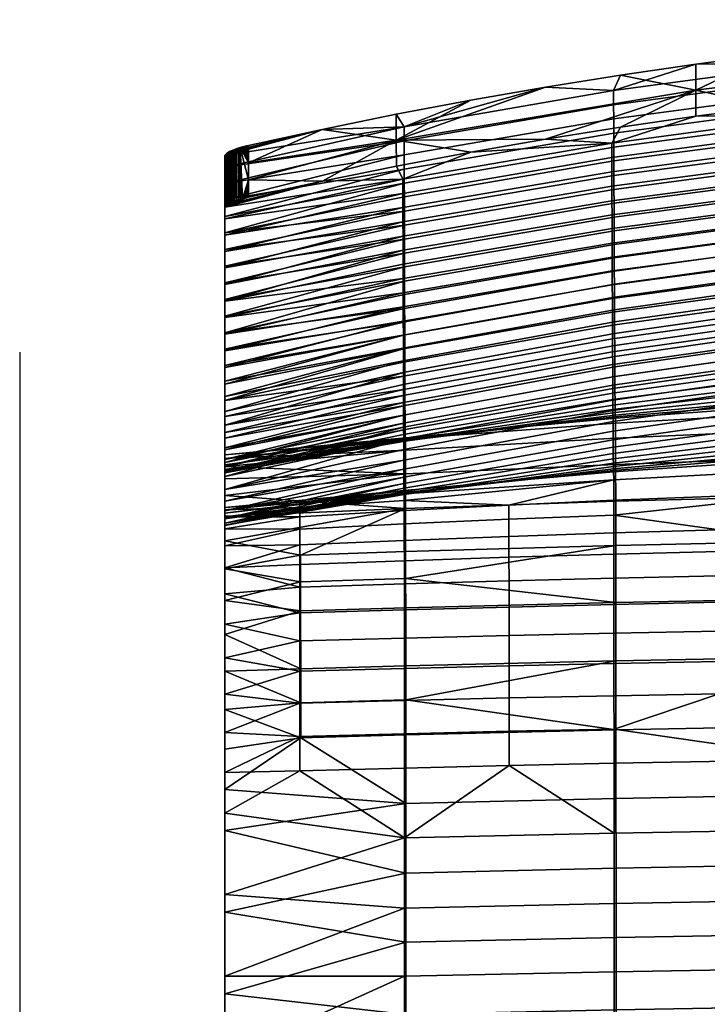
# Model space of a CAD drawing. Header units: millimetres. Extents: x -983 to 983, y -260 to 258.
# Tile 332 of 656: x 0 to 117, y 89 to 257. Entities that reach past the tile are written whole.
import ezdxf

# ---------------------------------------------------------------- set-up
doc = ezdxf.new("R2010")
doc.units = ezdxf.units.MM
doc.header["$MEASUREMENT"] = 0
doc.layers.add('osy', color=6, linetype='Continuous')
doc.layers.add('ram', color=31, linetype='Continuous')

msp = doc.modelspace()

# ---------------------------------------------------------------- linework, layer by layer
at = {"layer": 'osy'}
msp.add_lwpolyline([(0, 200), (0, -200)], dxfattribs=at)

# ---------------------------------------------------------------- meshes
at = {"layer": 'ram'}
mesh = msp.add_polyface(dxfattribs=at)
corners = [(141.01, 247.89, 874.53), (128.13, 241.9, 875.51), (141.02, 243.42, 875.18), (153.95, 244.77, 874.89), (115.25, 244.66, 875.18), (141.01, 252.35, 873.87), (128.11, 250.82, 874.16), (166.9, 250.4, 874.01), (166.9, 254.87, 873.39), (153.94, 253.7, 873.61), (166.91, 245.93, 874.64), (179.89, 246.92, 874.43), (192.88, 252.2, 873.65), (192.89, 247.73, 874.25), (192.88, 256.68, 873.04), (179.88, 255.86, 873.2), (172.76, 241.37, 851.03), (208.85, 243.43, 850.57), (208.85, 245.94, 862.33), (172.75, 243.88, 862.79), (172.77, 238.88, 839.27), (208.86, 240.93, 838.81), (136.77, 237.96, 851.79), (136.76, 240.44, 863.54), (136.78, 235.48, 840.04), (136.79, 233.02, 828.28), (172.78, 236.41, 827.51), (136.81, 230.53, 816.33), (172.78, 233.92, 815.54), (136.82, 228.14, 804.77), (172.79, 231.52, 803.97), (136.83, 225.77, 793.19), (172.8, 229.15, 792.38), (136.84, 223.33, 781.23), (172.81, 226.72, 780.41), (136.85, 220.95, 769.46), (172.82, 224.35, 768.63), (136.86, 218.59, 757.68), (172.83, 222.01, 756.83), (136.87, 216.26, 745.9), (172.83, 219.7, 745.04), (136.88, 213.95, 734.11), (172.84, 217.42, 733.23), (136.89, 211.68, 722.31), (172.85, 215.17, 721.42), (136.9, 209.51, 710.91), (172.86, 213.03, 710), (136.91, 207.23, 698.72), (172.87, 210.78, 697.79), (192.89, 247.73, 874.25), (179.89, 246.92, 874.43), (166.91, 245.93, 874.64), (153.95, 244.77, 874.89), (141.02, 243.42, 875.18), (128.13, 241.9, 875.51), (115.26, 240.21, 875.88), (173.01, 250.38, 850.03), (137.09, 246.97, 850.7), (137.08, 249.43, 862.33), (173, 252.86, 861.66), (173.01, 247.92, 838.39), (137.1, 244.52, 839.08), (173.02, 245.47, 826.75), (137.11, 242.08, 827.44), (173.03, 243.04, 815.11), (137.12, 239.66, 815.81), (173.04, 240.69, 803.78), (137.13, 237.31, 804.49), (173.05, 238.23, 791.8), (137.14, 234.85, 792.53), (173.06, 235.86, 780.15), (137.15, 232.48, 780.89), (173.06, 233.52, 768.48), (137.16, 230.12, 769.24), (173.07, 231.2, 756.82), (137.17, 227.79, 757.59), (173.08, 228.93, 745.28), (137.18, 225.5, 746.06), (173.09, 226.65, 733.47), (137.19, 223.19, 734.27), (173.1, 224.45, 721.97), (137.2, 220.97, 722.79), (173.11, 222.22, 710.09), (137.21, 218.71, 710.93), (173.11, 220.06, 698.39), (137.22, 216.52, 699.25), (173.12, 217.94, 686.69), (137.23, 214.37, 687.56), (173.13, 215.87, 674.98), (137.24, 212.27, 675.87), (173.14, 213.84, 663.25), (137.25, 210.21, 664.16), (173.15, 211.95, 652.04), (137.26, 208.3, 652.96), (115.25, 249.11, 874.49), (128.11, 250.82, 874.16), (141.01, 252.35, 873.87), (153.94, 253.7, 873.61), (166.9, 254.87, 873.39), (179.88, 255.86, 873.2), (192.88, 256.68, 873.04)]
mesh.append_faces([[corners[k] for k in face] for face in [(0, 1, 2, 2), (0, 2, 3, 3), (1, 0, 4, 4), (0, 5, 6, 4), (7, 8, 9, 0), (3, 7, 0, 0), (10, 7, 3, 3), (11, 7, 10, 10), (12, 11, 13, 13), (11, 12, 7, 7), (12, 14, 15, 7), (5, 0, 9, 9), (8, 7, 15, 15), (16, 17, 18, 19), (20, 21, 17, 16), (22, 16, 19, 23), (24, 20, 16, 22), (25, 26, 20, 24), (27, 28, 26, 25), (29, 30, 28, 27), (31, 32, 30, 29), (33, 34, 32, 31), (35, 36, 34, 33), (37, 38, 36, 35), (39, 40, 38, 37), (41, 42, 40, 39), (43, 44, 42, 41), (45, 46, 44, 43), (47, 48, 46, 45), (19, 49, 50, 50), (19, 51, 52, 52), (23, 53, 54, 54), (23, 54, 55, 55), (23, 52, 53, 53), (19, 50, 51, 51), (19, 52, 23, 23), (56, 57, 58, 59), (60, 61, 57, 56), (62, 63, 61, 60), (64, 65, 63, 62), (66, 67, 65, 64), (68, 69, 67, 66), (70, 71, 69, 68), (72, 73, 71, 70), (74, 75, 73, 72), (76, 77, 75, 74), (78, 79, 77, 76), (80, 81, 79, 78), (82, 83, 81, 80), (84, 85, 83, 82), (86, 87, 85, 84), (88, 89, 87, 86), (90, 91, 89, 88), (92, 93, 91, 90), (58, 94, 95, 95), (58, 96, 97, 97), (59, 97, 98, 98), (58, 95, 96, 96), (59, 99, 100, 100), (59, 98, 99, 99), (97, 59, 58, 58)]])
mesh = msp.add_polyface(dxfattribs=at)
corners = [(115.25, 244.66, 875.18), (102.44, 238.34, 876.29), (115.26, 240.21, 875.88), (128.13, 241.9, 875.51), (89.66, 236.29, 876.73), (102.42, 247.23, 874.85), (89.64, 245.18, 875.24), (64.21, 236.12, 876.93), (115.25, 249.11, 874.49), (128.11, 250.82, 874.16), (100.95, 233.18, 852.86), (136.77, 237.96, 851.79), (136.76, 240.44, 863.54), (100.94, 235.64, 864.6), (100.96, 230.73, 841.12), (136.78, 235.48, 840.04), (100.97, 228.29, 829.37), (136.79, 233.02, 828.28), (100.98, 225.81, 817.43), (136.81, 230.53, 816.33), (100.99, 223.42, 805.88), (136.82, 228.14, 804.77), (101, 221.04, 794.32), (136.83, 225.77, 793.19), (101.01, 218.59, 782.38), (136.84, 223.33, 781.23), (101.02, 216.19, 770.63), (136.85, 220.95, 769.46), (101.03, 213.82, 758.87), (136.86, 218.59, 757.68), (101.04, 211.46, 747.11), (136.87, 216.26, 745.9), (101.05, 209.11, 735.34), (136.88, 213.95, 734.11), (101.06, 206.8, 723.56), (136.89, 211.68, 722.31), (101.07, 204.59, 712.19), (136.9, 209.51, 710.91), (101.08, 202.26, 700.02), (136.91, 207.23, 698.72), (101.09, 200.05, 688.23), (136.92, 205.07, 686.91), (101.1, 197.89, 676.43), (136.93, 202.95, 675.09), (115.26, 240.21, 875.88), (102.44, 238.34, 876.29), (76.92, 234.08, 877.21), (89.66, 236.29, 876.73), (65.33, 229.48, 865.95), (101.35, 220.69, 747.16), (65.61, 214.5, 748.58), (65.61, 216.84, 760.06), (101.34, 223, 758.67), (101.36, 218.35, 735.4), (65.62, 212.11, 736.85), (101.37, 216.09, 723.94), (65.63, 209.81, 725.42), (101.38, 213.79, 712.1), (65.63, 207.45, 713.62), (101.39, 211.55, 700.45), (65.64, 205.16, 702), (101.4, 209.36, 688.79), (65.65, 202.91, 690.37), (101.41, 207.21, 677.12), (65.66, 200.71, 678.73), (101.42, 205.12, 665.43), (65.66, 198.56, 667.07), (101.43, 203.18, 654.26), (65.67, 196.58, 655.92), (137.09, 246.97, 850.7), (101.26, 242.18, 851.65), (101.25, 244.61, 863.27), (137.08, 249.43, 862.33), (137.1, 244.52, 839.08), (101.27, 239.75, 840.04), (137.11, 242.08, 827.44), (101.28, 237.33, 828.42), (137.12, 239.66, 815.81), (101.29, 234.92, 816.8), (137.13, 237.31, 804.49), (101.3, 232.58, 805.5), (137.14, 234.85, 792.53), (101.31, 230.12, 793.55), (137.15, 232.48, 780.89), (101.32, 227.73, 781.93), (137.16, 230.12, 769.24), (101.33, 225.36, 770.3), (137.17, 227.79, 757.59), (137.18, 225.5, 746.06), (137.19, 223.19, 734.27), (137.2, 220.97, 722.79), (137.21, 218.71, 710.93), (137.22, 216.52, 699.25), (137.23, 214.37, 687.56), (137.24, 212.27, 675.87), (137.25, 210.21, 664.16), (137.26, 208.3, 652.96), (137.27, 206.28, 640.72), (101.44, 201.14, 642.04), (137.28, 204.41, 628.99), (101.45, 199.26, 630.32), (137.29, 202.62, 617.24), (101.46, 197.48, 618.59), (102.42, 247.23, 874.85), (89.64, 245.18, 875.24), (65.54, 238.41, 864.48), (115.25, 249.11, 874.49)]
mesh.append_faces([[corners[k] for k in face] for face in [(0, 1, 2, 2), (3, 0, 2, 2), (1, 0, 4, 4), (0, 5, 6, 7), (5, 0, 8, 8), (9, 8, 0, 0), (10, 11, 12, 13), (14, 15, 11, 10), (16, 17, 15, 14), (18, 19, 17, 16), (20, 21, 19, 18), (22, 23, 21, 20), (24, 25, 23, 22), (26, 27, 25, 24), (28, 29, 27, 26), (30, 31, 29, 28), (32, 33, 31, 30), (34, 35, 33, 32), (36, 37, 35, 34), (38, 39, 37, 36), (40, 41, 39, 38), (42, 43, 41, 40), (12, 44, 13, 13), (45, 13, 44, 44), (46, 13, 47, 47), (46, 48, 13, 13), (45, 47, 13, 13), (49, 50, 51, 52), (53, 54, 50, 49), (55, 56, 54, 53), (57, 58, 56, 55), (59, 60, 58, 57), (61, 62, 60, 59), (63, 64, 62, 61), (65, 66, 64, 63), (67, 68, 66, 65), (69, 70, 71, 72), (73, 74, 70, 69), (75, 76, 74, 73), (77, 78, 76, 75), (79, 80, 78, 77), (81, 82, 80, 79), (83, 84, 82, 81), (85, 86, 84, 83), (87, 52, 86, 85), (88, 49, 52, 87), (89, 53, 49, 88), (90, 55, 53, 89), (91, 57, 55, 90), (92, 59, 57, 91), (93, 61, 59, 92), (94, 63, 61, 93), (95, 65, 63, 94), (96, 67, 65, 95), (97, 98, 67, 96), (99, 100, 98, 97), (101, 102, 100, 99), (103, 71, 104, 104), (71, 105, 104, 104), (71, 103, 106, 106), (72, 71, 106, 106)]])
mesh = msp.add_polyface(dxfattribs=at)
corners = [(64.21, 236.12, 876.93), (64.23, 231.69, 877.73), (76.92, 234.08, 877.21), (89.66, 236.29, 876.73), (51.6, 229.13, 878.28), (115.25, 244.66, 875.18), (39, 232.29, 877.72), (39.01, 229.35, 878.3), (51.58, 237.97, 876.62), (64.21, 240.55, 876.13), (76.9, 242.95, 875.67), (89.64, 245.18, 875.24), (65.34, 227.06, 854.22), (100.95, 233.18, 852.86), (100.94, 235.64, 864.6), (65.33, 229.48, 865.95), (65.34, 224.63, 842.5), (100.96, 230.73, 841.12), (65.35, 222.21, 830.77), (100.97, 228.29, 829.37), (65.36, 219.74, 818.85), (100.98, 225.81, 817.43), (65.37, 217.35, 807.31), (100.99, 223.42, 805.88), (65.37, 214.97, 795.78), (101, 221.04, 794.32), (65.38, 212.51, 783.86), (101.01, 218.59, 782.38), (65.39, 210.09, 772.13), (101.02, 216.19, 770.63), (65.39, 207.68, 760.39), (101.03, 213.82, 758.87), (65.4, 205.29, 748.67), (101.04, 211.46, 747.11), (65.41, 202.9, 736.91), (101.05, 209.11, 735.34), (65.42, 200.53, 725.16), (101.06, 206.8, 723.56), (65.42, 198.27, 713.83), (101.07, 204.59, 712.19), (65.43, 195.89, 701.69), (101.08, 202.26, 700.02), (51.6, 229.13, 878.28), (64.23, 231.69, 877.73), (76.92, 234.08, 877.21), (35, 224.7, 875.13), (35, 219.95, 851.79), (35, 217.15, 838.16), (35, 222.73, 865.43), (35, 211.53, 810.9), (35, 208.7, 797.28), (35, 205.87, 783.65), (35, 214.35, 824.53), (35, 200.19, 756.41), (35, 194.53, 729.11), (101.26, 242.18, 851.65), (65.55, 236.01, 852.87), (65.54, 238.41, 864.48), (101.25, 244.61, 863.27), (101.27, 239.75, 840.04), (65.56, 233.61, 841.27), (101.28, 237.33, 828.42), (65.56, 231.21, 829.67), (101.29, 234.92, 816.8), (65.57, 228.81, 818.07), (101.3, 232.58, 805.5), (65.58, 226.48, 806.79), (101.31, 230.12, 793.55), (65.59, 224.01, 794.87), (101.32, 227.73, 781.93), (65.59, 221.62, 783.27), (101.33, 225.36, 770.3), (65.6, 219.23, 771.67), (101.34, 223, 758.67), (65.61, 216.84, 760.06), (35, 233.53, 873.4), (51.58, 237.97, 876.62), (76.9, 242.95, 875.67), (64.21, 240.55, 876.13), (89.64, 245.18, 875.24), (35, 211.79, 767.96), (35, 214.64, 781.62), (35, 208.94, 754.3), (35, 200.47, 713.29), (35, 203.27, 726.96), (65.63, 207.45, 713.62), (65.61, 214.5, 748.58), (35, 206.1, 740.63), (65.62, 212.11, 736.85), (65.63, 209.81, 725.42), (65.64, 205.16, 702), (35, 195.01, 685.92), (65.65, 202.91, 690.37), (65.66, 200.71, 678.73), (35, 197.71, 699.61)]
mesh.append_faces([[corners[k] for k in face] for face in [(0, 1, 2, 2), (0, 2, 3, 3), (1, 0, 4, 4), (3, 5, 0, 0), (6, 7, 0, 0), (7, 4, 0, 0), (8, 0, 9, 9), (9, 0, 10, 10), (0, 11, 10, 10), (8, 6, 0, 0), (12, 13, 14, 15), (16, 17, 13, 12), (18, 19, 17, 16), (20, 21, 19, 18), (22, 23, 21, 20), (24, 25, 23, 22), (26, 27, 25, 24), (28, 29, 27, 26), (30, 31, 29, 28), (32, 33, 31, 30), (34, 35, 33, 32), (36, 37, 35, 34), (38, 39, 37, 36), (40, 41, 39, 38), (42, 15, 43, 43), (43, 15, 44, 44), (45, 15, 42, 42), (12, 46, 16, 16), (16, 47, 18, 18), (48, 12, 15, 15), (20, 49, 22, 22), (24, 50, 26, 26), (26, 51, 28, 28), (50, 24, 22, 22), (52, 20, 18, 18), (53, 32, 30, 30), (54, 36, 34, 34), (55, 56, 57, 58), (59, 60, 56, 55), (61, 62, 60, 59), (63, 64, 62, 61), (65, 66, 64, 63), (67, 68, 66, 65), (69, 70, 68, 67), (71, 72, 70, 69), (73, 74, 72, 71), (75, 76, 57, 57), (77, 57, 78, 78), (79, 57, 77, 77), (78, 57, 76, 76), (80, 81, 72, 72), (82, 80, 74, 74), (72, 74, 80, 80), (83, 84, 85, 85), (74, 86, 82, 82), (87, 86, 88, 88), (84, 89, 85, 85), (83, 85, 90, 90), (84, 88, 89, 89), (91, 92, 93, 93), (94, 90, 92, 92)]])
mesh = msp.add_polyface(dxfattribs=at)
corners = [(39.01, 229.35, 878.3), (39.02, 226.41, 878.87), (51.6, 229.13, 878.28), (51.58, 237.97, 876.62), (39, 235.23, 877.14), (39, 232.29, 877.72), (35, 222.73, 865.43), (35, 233.53, 873.4), (35, 231.55, 863.64), (39.02, 226.41, 878.87), (35.58, 225.24, 877.13), (51.6, 229.13, 878.28), (35.4, 225.13, 876.81), (35.25, 225.03, 876.48), (35.58, 234.07, 875.4), (51.58, 237.97, 876.62), (35.39, 233.97, 875.08), (35.25, 233.86, 874.75), (35.14, 233.77, 874.41), (39, 235.23, 877.14), (35.79, 234.19, 875.7), (36.61, 234.54, 876.47), (36.93, 234.65, 876.67), (36.31, 234.42, 876.24), (36.04, 234.3, 875.99), (35.06, 233.68, 874.07), (65.56, 233.61, 841.27), (35, 225.96, 836.29), (35, 228.76, 849.96), (35.01, 233.6, 873.73), (35, 233.53, 873.4), (35, 231.55, 863.64), (65.54, 238.41, 864.48), (65.55, 236.01, 852.87), (37.27, 234.76, 876.83), (38.31, 235.07, 877.11), (38.66, 235.15, 877.14), (37.96, 234.97, 877.05), (37.61, 234.87, 876.96), (65.56, 231.21, 829.67), (36.93, 234.65, 876.67), (36.95, 225.82, 878.41), (37.28, 225.94, 878.57), (37.27, 234.76, 876.83), (36.62, 225.71, 878.21), (36.61, 234.54, 876.47), (37.63, 226.04, 878.7), (38.68, 226.33, 878.87), (38.33, 226.24, 878.85), (37.98, 226.15, 878.79), (37.61, 234.87, 876.96), (36.31, 234.42, 876.24), (36.32, 225.59, 877.98), (35.14, 224.94, 876.14), (35.25, 225.03, 876.48), (35.14, 233.77, 874.41), (35.06, 224.85, 875.8), (35.06, 233.68, 874.07), (35.01, 224.77, 875.46), (35.4, 225.13, 876.81), (35.25, 233.86, 874.75), (36.04, 234.3, 875.99), (36.04, 225.47, 877.72), (35.58, 234.07, 875.4), (35.58, 225.24, 877.13), (35.79, 225.36, 877.44), (35.79, 234.19, 875.7), (35.39, 233.97, 875.08), (35.01, 233.6, 873.73), (35, 224.7, 875.13), (38.66, 235.15, 877.14), (38.31, 235.07, 877.11), (37.96, 234.97, 877.05)]
mesh.append_faces([[corners[k] for k in face] for face in [(0, 1, 2, 2), (3, 4, 5, 5), (6, 7, 8, 8), (9, 10, 11, 11), (12, 13, 11, 11), (10, 12, 11, 11), (14, 15, 16, 16), (17, 16, 15, 15), (17, 15, 18, 18), (19, 14, 20, 20), (19, 21, 22, 22), (21, 19, 23, 23), (19, 24, 23, 23), (20, 24, 19, 19), (15, 25, 18, 18), (26, 27, 28, 28), (15, 29, 25, 25), (15, 30, 29, 29), (31, 30, 32, 32), (31, 33, 28, 28), (22, 34, 19, 19), (35, 36, 19, 19), (19, 37, 35, 35), (38, 37, 19, 19), (19, 15, 14, 14), (32, 33, 31, 31), (26, 39, 27, 27), (33, 26, 28, 28), (38, 19, 34, 34), (40, 41, 42, 43), (44, 41, 45, 45), (46, 43, 42, 42), (47, 1, 0, 0), (0, 48, 47, 47), (0, 49, 48, 48), (46, 49, 50, 50), (51, 52, 44, 44), (53, 54, 55, 55), (56, 53, 57, 57), (58, 56, 57, 57), (59, 60, 54, 54), (61, 62, 52, 51), (63, 64, 65, 65), (66, 65, 62, 61), (59, 64, 67, 67), (58, 68, 7, 69), (0, 50, 49, 49), (43, 46, 50, 50), (40, 45, 41, 41), (44, 45, 51, 51), (5, 70, 71, 71), (5, 72, 50, 50), (71, 72, 5, 5), (70, 5, 4, 4), (60, 55, 54, 54), (57, 68, 58, 58), (55, 57, 53, 53), (63, 67, 64, 64), (66, 63, 65, 65), (60, 59, 67, 67), (5, 50, 0, 0)]])
mesh = msp.add_polyface(dxfattribs=at)
corners = [(35, 233.53, 873.4), (35, 222.73, 865.43), (35, 224.7, 875.13), (35, 231.55, 863.64), (35, 219.95, 851.79), (35, 225.96, 836.29), (35, 217.15, 838.16), (35, 228.76, 849.96), (35, 214.35, 824.53), (35, 194.53, 729.11), (35, 197.36, 742.78), (35, 206.1, 740.63), (35, 208.94, 754.3), (35, 200.19, 756.41), (35, 211.79, 767.96), (35, 203.03, 770.03), (35, 220.32, 808.95), (35, 211.53, 810.9), (35, 223.14, 822.62), (35, 208.7, 797.28), (35, 205.87, 783.65), (35, 214.64, 781.62), (35, 217.48, 795.29), (35, 200.47, 713.29), (35, 191.74, 715.52), (35, 203.27, 726.96), (39.02, 226.41, 878.87), (38.33, 226.24, 878.85), (37.98, 226.15, 878.79), (37.63, 226.04, 878.7), (37.28, 225.94, 878.57), (38.68, 226.33, 878.87), (36.95, 225.82, 878.41), (36.62, 225.71, 878.21), (36.32, 225.59, 877.98), (36.04, 225.47, 877.72), (35.79, 225.36, 877.44), (35.58, 225.24, 877.13), (35.06, 224.85, 875.8), (51.6, 229.13, 878.28), (35.14, 224.94, 876.14), (35.25, 225.03, 876.48), (35.01, 224.77, 875.46), (35, 224.7, 875.13), (35, 222.73, 865.43), (65.33, 229.48, 865.95), (35, 217.15, 838.16), (65.34, 224.63, 842.5), (35, 219.95, 851.79), (65.34, 227.06, 854.22), (35, 214.35, 824.53), (65.35, 222.21, 830.77), (35, 208.7, 797.28), (65.37, 217.35, 807.31), (35, 211.53, 810.9), (65.39, 210.09, 772.13), (35, 205.87, 783.65), (35, 203.03, 770.03), (65.38, 212.51, 783.86), (65.36, 219.74, 818.85), (65.39, 207.68, 760.39), (65.41, 202.9, 736.91), (65.4, 205.29, 748.67), (35, 197.36, 742.78), (35, 200.19, 756.41), (35, 225.96, 836.29), (65.56, 231.21, 829.67), (35, 223.14, 822.62), (35, 220.32, 808.95), (65.59, 224.01, 794.87), (35, 217.48, 795.29), (65.57, 228.81, 818.07), (65.59, 221.62, 783.27), (35, 214.64, 781.62), (65.6, 219.23, 771.67), (65.58, 226.48, 806.79), (65.64, 205.16, 702), (35, 197.71, 699.61), (35, 200.47, 713.29), (35, 208.94, 754.3), (65.61, 214.5, 748.58), (35, 206.1, 740.63), (65.62, 212.11, 736.85), (35, 203.27, 726.96)]
mesh.append_faces([[corners[k] for k in face] for face in [(0, 1, 2, 2), (1, 3, 4, 4), (5, 6, 7, 7), (3, 7, 4, 4), (7, 6, 4, 4), (5, 8, 6, 6), (9, 10, 11, 11), (12, 10, 13, 13), (10, 12, 11, 11), (14, 13, 15, 15), (12, 13, 14, 14), (16, 17, 18, 18), (18, 8, 5, 5), (16, 19, 17, 17), (17, 8, 18, 18), (20, 21, 15, 15), (14, 15, 21, 21), (19, 16, 22, 22), (21, 20, 22, 22), (20, 19, 22, 22), (23, 24, 25, 25), (25, 9, 11, 11), (26, 27, 28, 28), (29, 30, 26, 26), (29, 26, 28, 28), (26, 31, 27, 27), (32, 26, 30, 30), (26, 33, 34, 34), (35, 36, 26, 26), (35, 26, 34, 34), (26, 36, 37, 37), (38, 39, 40, 40), (39, 41, 40, 40), (39, 38, 42, 42), (43, 44, 45, 45), (46, 47, 48, 48), (49, 44, 48, 48), (46, 50, 51, 51), (52, 53, 54, 54), (55, 56, 57, 57), (52, 56, 58, 58), (54, 59, 50, 50), (39, 42, 43, 43), (26, 32, 33, 33), (60, 55, 57, 57), (61, 62, 63, 63), (64, 63, 62, 62), (64, 60, 57, 57), (65, 66, 67, 67), (68, 69, 70, 70), (68, 67, 71, 71), (72, 73, 70, 70), (66, 71, 67, 67), (69, 72, 70, 70), (72, 74, 73, 73), (75, 69, 68, 68), (71, 75, 68, 68), (76, 77, 78, 78), (79, 80, 81, 81), (82, 83, 81, 81)]])
mesh = msp.add_polyface(dxfattribs=at)
corners = [(136.92, 205.07, 686.91), (172.88, 208.65, 685.96), (172.87, 210.78, 697.79), (136.91, 207.23, 698.72), (136.93, 202.95, 675.09), (172.88, 206.56, 674.12), (136.94, 200.88, 663.26), (172.89, 204.52, 662.28), (136.95, 198.91, 651.61), (172.9, 202.57, 650.61), (136.96, 196.93, 639.56), (172.91, 200.61, 638.56), (136.97, 195.15, 628.28), (172.92, 198.83, 627.27), (136.98, 193.27, 615.82), (172.93, 196.94, 614.8), (136.99, 191.59, 603.93), (172.93, 195.22, 602.9), (137, 190.03, 592.03), (172.94, 193.58, 590.99), (137.02, 188.59, 580.11), (172.95, 192.04, 579.07), (137.03, 187.34, 568.57), (172.96, 190.64, 567.53), (137.04, 186.13, 556.24), (172.97, 189.24, 555.21), (137.05, 185.09, 544.24), (172.98, 187.99, 543.21), (137.06, 184.19, 532.34), (172.98, 186.84, 531.31), (137.07, 183.39, 520.39), (172.99, 185.77, 519.35), (137.08, 182.73, 508.43), (173, 184.84, 507.39), (137.09, 182.02, 496.48), (173.01, 183.78, 495.44), (137.1, 180.11, 484.71), (173.02, 181.47, 483.69), (137.11, 176.09, 473.47), (173.03, 177.08, 472.55), (137.12, 170.16, 463.26), (173.03, 170.89, 462.46), (137.13, 166.4, 458.5), (137.13, 162.2, 454.12), (173.04, 162.76, 453.44), (137.14, 157.64, 450.22), (137.14, 152.73, 446.77), (173.05, 153.21, 446.17), (119.19, 169.69, 463.78), (101.29, 172.19, 469.44), (119.21, 161.84, 454.57), (119.2, 166, 458.98), (119.22, 152.42, 447.16), (119.21, 157.32, 450.63), (137.37, 193.44, 534.65), (101.53, 189.66, 536.01), (101.52, 190.25, 547.83), (137.36, 194.36, 546.47), (137.38, 192.62, 522.82), (101.54, 189.21, 524.19), (137.39, 191.94, 510.99), (101.55, 188.93, 512.37), (137.4, 191.31, 499.16), (101.57, 188.72, 500.55), (137.41, 189.9, 486.84), (101.58, 187.85, 488.22), (137.42, 186.91, 476.01), (101.59, 185.3, 477.31), (137.43, 182.04, 465.21), (101.6, 180.81, 466.38), (137.44, 175.5, 455.32), (101.61, 174.54, 456.34), (137.45, 167.79, 447.01), (101.62, 166.99, 447.9), (137.46, 157.99, 439.44), (101.63, 157.28, 440.25), (173.15, 209.94, 639.79), (137.27, 206.28, 640.72), (137.26, 208.3, 652.96), (173.15, 211.95, 652.04), (173.16, 208.08, 628.04), (137.28, 204.41, 628.99), (173.17, 206.28, 616.28), (137.29, 202.62, 617.24), (173.18, 204.56, 604.51), (137.3, 200.93, 605.48), (173.19, 202.96, 593.05), (137.31, 199.4, 594.02), (173.2, 201.37, 580.94), (137.33, 197.91, 581.91), (173.2, 199.96, 569.52), (137.33, 196.64, 570.49), (173.21, 198.56, 557.32), (137.35, 195.42, 558.29), (173.22, 197.3, 545.5), (173.23, 196.13, 533.68), (173.24, 195.05, 521.85), (173.24, 194.09, 510.01), (173.25, 193.15, 498.17), (173.26, 191.36, 485.86), (173.27, 188.06, 475.08), (173.28, 182.93, 464.37), (173.29, 176.19, 454.6), (173.29, 168.37, 446.37)]
mesh.append_faces([[corners[k] for k in face] for face in [(0, 1, 2, 3), (4, 5, 1, 0), (6, 7, 5, 4), (8, 9, 7, 6), (10, 11, 9, 8), (12, 13, 11, 10), (14, 15, 13, 12), (16, 17, 15, 14), (18, 19, 17, 16), (20, 21, 19, 18), (22, 23, 21, 20), (24, 25, 23, 22), (26, 27, 25, 24), (28, 29, 27, 26), (30, 31, 29, 28), (32, 33, 31, 30), (34, 35, 33, 32), (36, 37, 35, 34), (38, 39, 37, 36), (40, 41, 39, 38), (42, 43, 44, 44), (41, 40, 42, 42), (44, 41, 42, 42), (45, 46, 47, 47), (44, 43, 45, 45), (47, 44, 45, 45), (48, 40, 38, 38), (49, 48, 38, 38), (50, 43, 42, 51), (51, 42, 40, 48), (52, 46, 45, 53), (53, 45, 43, 50), (54, 55, 56, 57), (58, 59, 55, 54), (60, 61, 59, 58), (62, 63, 61, 60), (64, 65, 63, 62), (66, 67, 65, 64), (68, 69, 67, 66), (70, 71, 69, 68), (72, 73, 71, 70), (74, 75, 73, 72), (76, 77, 78, 79), (80, 81, 77, 76), (82, 83, 81, 80), (84, 85, 83, 82), (86, 87, 85, 84), (88, 89, 87, 86), (90, 91, 89, 88), (92, 93, 91, 90), (94, 57, 93, 92), (95, 54, 57, 94), (96, 58, 54, 95), (97, 60, 58, 96), (98, 62, 60, 97), (99, 64, 62, 98), (100, 66, 64, 99), (101, 68, 66, 100), (102, 70, 68, 101), (103, 72, 70, 102)]])
mesh = msp.add_polyface(dxfattribs=at)
corners = [(35, 171.9, 480.97), (35, 181.85, 484.92), (35, 180.46, 478.1), (35, 182.46, 491.85), (35, 173.11, 487.81), (35, 189.88, 658.48), (35, 178.78, 647.16), (35, 181.16, 660.87), (35, 183.67, 674.56), (35, 192.39, 672.21), (35, 176.56, 633.42), (35, 187.5, 644.73), (35, 183.31, 617.13), (35, 174.56, 619.65), (35, 185.29, 630.95), (35, 172.89, 605.84), (35, 200.47, 713.29), (35, 188.99, 701.88), (35, 191.74, 715.52), (35, 194.53, 729.11), (35, 203.27, 726.96), (35, 186.29, 688.23), (35, 195.01, 685.92), (35, 197.71, 699.61), (35, 179.98, 533.59), (35, 170.84, 536.37), (35, 179.51, 547.54), (35, 181.81, 505.76), (35, 173.49, 494.74), (35, 180.75, 519.67), (35, 172.53, 508.61), (35, 180.47, 589.37), (35, 171.63, 591.98), (35, 181.67, 603.27), (35, 170.45, 550.27), (35, 179.41, 561.49), (35, 179.72, 575.44), (35, 170.81, 578.09), (35, 170.43, 564.18), (65.45, 191.4, 678.16), (65.44, 193.62, 689.93), (35, 186.29, 688.23), (65.43, 195.89, 701.69), (65.42, 198.27, 713.83), (35, 191.74, 715.52), (65.48, 181.56, 619.1), (65.47, 183.4, 631.53), (35, 176.56, 633.42), (65.47, 185.19, 642.78), (65.46, 187.21, 654.78), (35, 178.78, 647.16), (65.41, 202.9, 736.91), (35, 197.36, 742.78), (35, 194.53, 729.11), (35, 188.99, 701.88), (65.42, 200.53, 725.16), (65.45, 189.25, 666.38), (35, 183.67, 674.56), (35, 181.16, 660.87), (35, 174.56, 619.65), (35, 197.71, 699.61), (65.65, 202.91, 690.37), (35, 195.01, 685.92), (35, 192.39, 672.21), (65.66, 200.71, 678.73), (65.66, 198.56, 667.07), (35, 189.88, 658.48), (65.67, 196.58, 655.92), (35, 187.5, 644.73), (65.73, 185.33, 561.41), (35, 179.41, 561.49), (35, 179.72, 575.44), (35, 179.51, 547.54), (65.74, 184.79, 537.77), (35, 179.98, 533.59), (65.73, 184.95, 549.59), (35, 180.47, 589.37), (65.71, 186.8, 585.03), (35, 185.29, 630.95), (65.69, 192.63, 632.04), (65.7, 189.28, 608.58), (35, 181.67, 603.27), (35, 183.31, 617.13), (65.69, 190.87, 620.32), (65.71, 187.95, 597.14), (65.75, 184.83, 525.95), (35, 180.75, 519.67), (35, 181.81, 505.76), (65.76, 185.05, 514.15), (35, 175.54, 465.04), (35, 178.36, 471.44), (65.79, 179.22, 467.88), (35, 182.46, 491.85), (65.77, 185.21, 490), (35, 181.85, 484.92), (35, 180.46, 478.1), (65.78, 183.24, 478.99), (65.76, 185.39, 502.35)]
mesh.append_faces([[corners[k] for k in face] for face in [(0, 1, 2, 2), (3, 1, 4, 4), (5, 6, 7, 7), (8, 9, 7, 7), (10, 6, 11, 11), (12, 13, 14, 14), (11, 6, 5, 5), (14, 10, 11, 11), (12, 15, 13, 13), (14, 13, 10, 10), (5, 7, 9, 9), (16, 17, 18, 18), (18, 19, 20, 20), (21, 22, 8, 8), (9, 8, 22, 22), (23, 17, 16, 16), (21, 23, 22, 22), (21, 17, 23, 23), (24, 25, 26, 26), (27, 3, 28, 28), (4, 28, 3, 3), (29, 27, 30, 30), (28, 30, 27, 27), (31, 32, 33, 33), (33, 15, 12, 12), (32, 15, 33, 33), (26, 34, 35, 35), (36, 37, 31, 31), (38, 36, 35, 35), (39, 40, 41, 41), (42, 43, 44, 44), (45, 46, 47, 47), (48, 49, 50, 50), (51, 52, 53, 53), (42, 44, 54, 54), (53, 44, 55, 55), (41, 40, 54, 54), (56, 57, 58, 58), (50, 47, 48, 48), (50, 49, 58, 58), (39, 41, 57, 57), (45, 47, 59, 59), (60, 61, 62, 62), (63, 62, 64, 64), (63, 65, 66, 66), (67, 68, 66, 66), (69, 70, 71, 71), (72, 73, 74, 74), (72, 70, 75, 75), (71, 76, 77, 77), (78, 68, 79, 79), (80, 81, 82, 82), (83, 82, 78, 78), (76, 81, 84, 84), (74, 85, 86, 86), (87, 86, 88, 88), (89, 90, 91, 91), (92, 93, 94, 94), (95, 94, 96, 96), (97, 92, 87, 87), (95, 91, 90, 90)]])
mesh = msp.add_polyface(dxfattribs=at)
corners = [(65.44, 193.62, 689.93), (101.09, 200.05, 688.23), (101.08, 202.26, 700.02), (65.43, 195.89, 701.69), (65.45, 191.4, 678.16), (101.1, 197.89, 676.43), (65.45, 189.25, 666.38), (101.12, 195.79, 664.63), (65.46, 187.21, 654.78), (101.12, 193.78, 653), (65.47, 185.19, 642.78), (101.14, 191.79, 640.97), (65.47, 183.4, 631.53), (101.15, 190, 629.71), (65.48, 181.56, 619.1), (101.16, 188.14, 617.26), (65.49, 180, 607.23), (101.17, 186.51, 605.38), (65.5, 178.67, 595.33), (101.18, 185.05, 593.47), (65.5, 177.58, 583.41), (101.19, 183.77, 581.55), (65.51, 176.78, 571.86), (101.2, 182.72, 570.01), (65.52, 176.19, 559.53), (101.21, 181.78, 557.68), (65.52, 175.84, 547.52), (101.22, 181.04, 545.68), (65.53, 175.72, 535.63), (101.23, 180.48, 533.78), (65.56, 174.67, 482.12), (65.57, 172.95, 476.42), (83.41, 173.88, 475.54), (101.27, 178.23, 486.13), (65.56, 175.81, 487.96), (65.57, 167.86, 465.81), (83.42, 168.54, 465.05), (83.41, 171.48, 470.17), (65.57, 170.68, 470.99), (65.58, 160.44, 456.3), (83.43, 160.96, 455.65), (83.42, 165, 460.16), (65.58, 164.41, 460.85), (65.59, 151.22, 448.69), (83.44, 151.67, 448.12), (83.43, 156.51, 451.64), (65.59, 156.04, 452.24), (47.77, 167.1, 466.65), (47.77, 169.8, 471.89), (47.77, 159.87, 457.01), (47.77, 163.76, 461.63), (47.77, 155.52, 452.91), (35, 191.74, 715.52), (65.42, 198.27, 713.83), (65.42, 200.53, 725.16), (35, 188.99, 701.88), (35, 183.67, 674.56), (35, 181.16, 660.87), (35, 176.56, 633.42), (35, 174.56, 619.65), (35, 172.89, 605.84), (35, 170.81, 578.09), (35, 170.45, 550.27), (35, 171.55, 522.48), (65.55, 176.02, 511.75), (65.54, 175.79, 523.69), (47.76, 174.4, 489.02), (65.55, 176.41, 499.83), (65.81, 156.38, 441.29), (47.9, 155.85, 441.9), (47.9, 160.8, 445.58), (65.8, 161.36, 444.95), (47.9, 165.37, 449.74), (65.8, 165.97, 449.06), (101.63, 157.28, 440.25), (35, 189.88, 658.48), (65.66, 198.56, 667.07), (65.67, 196.58, 655.92), (35, 187.5, 644.73), (65.68, 194.51, 643.73), (35, 192.39, 672.21), (65.66, 200.71, 678.73), (35, 185.29, 630.95), (65.69, 192.63, 632.04), (65.69, 190.87, 620.32), (35, 181.67, 603.27), (65.7, 189.28, 608.58), (65.71, 187.95, 597.14), (35, 180.47, 589.37), (65.71, 186.8, 585.03), (35, 183.31, 617.13), (35, 179.72, 575.44), (65.72, 185.97, 573.61), (65.73, 185.33, 561.41), (35, 179.41, 561.49), (65.73, 184.95, 549.59), (35, 179.98, 533.59), (65.74, 184.79, 537.77), (65.75, 184.83, 525.95), (35, 180.75, 519.67), (65.76, 185.05, 514.15), (35, 179.51, 547.54), (35, 182.46, 491.85), (65.76, 185.39, 502.35), (65.77, 185.21, 490), (35, 180.46, 478.1), (65.78, 183.24, 478.99), (65.79, 179.22, 467.88), (35, 181.85, 484.92), (35, 181.81, 505.76), (65.79, 173.29, 457.66)]
mesh.append_faces([[corners[k] for k in face] for face in [(0, 1, 2, 3), (4, 5, 1, 0), (6, 7, 5, 4), (8, 9, 7, 6), (10, 11, 9, 8), (12, 13, 11, 10), (14, 15, 13, 12), (16, 17, 15, 14), (18, 19, 17, 16), (20, 21, 19, 18), (22, 23, 21, 20), (24, 25, 23, 22), (26, 27, 25, 24), (28, 29, 27, 26), (30, 31, 32, 32), (33, 34, 30, 30), (35, 36, 37, 38), (38, 37, 32, 31), (39, 40, 41, 42), (42, 41, 36, 35), (43, 44, 45, 46), (46, 45, 40, 39), (47, 35, 38, 48), (49, 39, 42, 50), (50, 42, 35, 47), (51, 46, 39, 49), (52, 53, 54, 54), (55, 0, 3, 3), (56, 6, 4, 4), (57, 8, 6, 6), (58, 12, 10, 10), (59, 16, 14, 14), (60, 18, 16, 16), (61, 22, 20, 20), (62, 26, 24, 24), (62, 28, 26, 26), (63, 64, 65, 65), (66, 34, 67, 67), (68, 69, 70, 71), (71, 70, 72, 73), (74, 68, 71, 71), (75, 76, 77, 77), (78, 77, 79, 79), (80, 81, 76, 76), (82, 83, 84, 84), (85, 86, 87, 87), (88, 87, 89, 89), (90, 84, 86, 86), (91, 92, 93, 93), (94, 93, 95, 95), (96, 97, 98, 98), (99, 98, 100, 100), (101, 95, 97, 97), (91, 89, 92, 92), (78, 79, 83, 83), (102, 103, 104, 104), (105, 106, 107, 107), (108, 104, 106, 106), (109, 100, 103, 103), (73, 72, 110, 110)]])
mesh = msp.add_polyface(dxfattribs=at)
corners = [(101.12, 195.79, 664.63), (136.94, 200.88, 663.26), (136.93, 202.95, 675.09), (101.1, 197.89, 676.43), (101.12, 193.78, 653), (136.95, 198.91, 651.61), (101.14, 191.79, 640.97), (136.96, 196.93, 639.56), (101.15, 190, 629.71), (136.97, 195.15, 628.28), (101.16, 188.14, 617.26), (136.98, 193.27, 615.82), (101.17, 186.51, 605.38), (136.99, 191.59, 603.93), (101.18, 185.05, 593.47), (137, 190.03, 592.03), (101.19, 183.77, 581.55), (137.02, 188.59, 580.11), (101.2, 182.72, 570.01), (137.03, 187.34, 568.57), (101.21, 181.78, 557.68), (137.04, 186.13, 556.24), (101.22, 181.04, 545.68), (137.05, 185.09, 544.24), (101.23, 180.48, 533.78), (137.06, 184.19, 532.34), (101.24, 180.06, 521.83), (137.07, 183.39, 520.39), (101.25, 179.79, 509.88), (137.08, 182.73, 508.43), (101.26, 179.56, 497.95), (137.09, 182.02, 496.48), (101.27, 178.23, 486.13), (137.1, 180.11, 484.71), (101.28, 174.72, 474.76), (137.11, 176.09, 473.47), (101.29, 172.19, 469.44), (101.29, 169.15, 464.38), (119.19, 169.69, 463.78), (101.3, 161.43, 455.08), (119.21, 161.84, 454.57), (119.2, 166, 458.98), (101.3, 165.53, 459.53), (101.31, 152.07, 447.61), (119.22, 152.42, 447.16), (119.21, 157.32, 450.63), (101.31, 156.94, 451.1), (65.54, 175.79, 523.69), (65.53, 175.72, 535.63), (65.55, 176.02, 511.75), (65.55, 176.41, 499.83), (65.56, 175.81, 487.96), (83.41, 173.88, 475.54), (65.56, 174.67, 482.12), (83.42, 168.54, 465.05), (83.41, 171.48, 470.17), (83.43, 160.96, 455.65), (83.42, 165, 460.16), (83.44, 151.67, 448.12), (83.43, 156.51, 451.64), (101.44, 201.14, 642.04), (65.68, 194.51, 643.73), (65.67, 196.58, 655.92), (101.43, 203.18, 654.26), (101.45, 199.26, 630.32), (65.69, 192.63, 632.04), (101.46, 197.48, 618.59), (65.69, 190.87, 620.32), (101.47, 195.84, 606.83), (65.7, 189.28, 608.58), (101.48, 194.4, 595.38), (65.71, 187.95, 597.14), (101.49, 193.06, 583.27), (65.71, 186.8, 585.03), (101.5, 191.97, 571.85), (65.72, 185.97, 573.61), (101.51, 191.01, 559.65), (65.73, 185.33, 561.41), (101.52, 190.25, 547.83), (65.73, 184.95, 549.59), (101.53, 189.66, 536.01), (65.74, 184.79, 537.77), (101.54, 189.21, 524.19), (65.75, 184.83, 525.95), (101.55, 188.93, 512.37), (65.76, 185.05, 514.15), (101.57, 188.72, 500.55), (65.76, 185.39, 502.35), (101.58, 187.85, 488.22), (65.77, 185.21, 490), (101.59, 185.3, 477.31), (65.78, 183.24, 478.99), (101.6, 180.81, 466.38), (65.79, 179.22, 467.88), (101.61, 174.54, 456.34), (65.79, 173.29, 457.66), (101.62, 166.99, 447.9), (65.8, 165.97, 449.06), (65.8, 161.36, 444.95), (101.63, 157.28, 440.25), (137.3, 200.93, 605.48), (137.29, 202.62, 617.24), (137.31, 199.4, 594.02), (137.33, 197.91, 581.91), (137.33, 196.64, 570.49), (137.35, 195.42, 558.29), (137.36, 194.36, 546.47)]
mesh.append_faces([[corners[k] for k in face] for face in [(0, 1, 2, 3), (4, 5, 1, 0), (6, 7, 5, 4), (8, 9, 7, 6), (10, 11, 9, 8), (12, 13, 11, 10), (14, 15, 13, 12), (16, 17, 15, 14), (18, 19, 17, 16), (20, 21, 19, 18), (22, 23, 21, 20), (24, 25, 23, 22), (26, 27, 25, 24), (28, 29, 27, 26), (30, 31, 29, 28), (32, 33, 31, 30), (34, 35, 33, 32), (36, 37, 38, 38), (35, 34, 36, 36), (39, 40, 41, 42), (42, 41, 38, 37), (43, 44, 45, 46), (46, 45, 40, 39), (47, 26, 24, 48), (49, 28, 26, 47), (50, 30, 28, 49), (51, 32, 30, 50), (52, 34, 32, 32), (53, 52, 32, 32), (54, 37, 36, 55), (55, 36, 34, 52), (56, 39, 42, 57), (57, 42, 37, 54), (58, 43, 46, 59), (59, 46, 39, 56), (60, 61, 62, 63), (64, 65, 61, 60), (66, 67, 65, 64), (68, 69, 67, 66), (70, 71, 69, 68), (72, 73, 71, 70), (74, 75, 73, 72), (76, 77, 75, 74), (78, 79, 77, 76), (80, 81, 79, 78), (82, 83, 81, 80), (84, 85, 83, 82), (86, 87, 85, 84), (88, 89, 87, 86), (90, 91, 89, 88), (92, 93, 91, 90), (94, 95, 93, 92), (96, 97, 95, 94), (98, 97, 96, 96), (96, 99, 98, 98), (100, 68, 66, 101), (102, 70, 68, 100), (103, 72, 70, 102), (104, 74, 72, 103), (105, 76, 74, 104), (106, 78, 76, 105)]])
mesh = msp.add_polyface(dxfattribs=at)
corners = [(35, 153.59, 452.16), (35, 158.74, 456.83), (35, 157.65, 443.94), (35, 163.01, 448.41), (35, 167.82, 453.46), (35, 163.21, 462.15), (35, 172.01, 459.03), (35, 151.82, 440.12), (35, 178.36, 471.44), (35, 166.93, 468.03), (35, 169.83, 474.34), (35, 181.85, 484.92), (35, 171.9, 480.97), (35, 173.11, 487.81), (35, 180.46, 478.1), (35, 175.54, 465.04), (35, 179.98, 533.59), (35, 171.55, 522.48), (35, 170.84, 536.37), (35, 170.45, 550.27), (35, 179.51, 547.54), (35, 180.75, 519.67), (35, 172.53, 508.61), (35, 180.47, 589.37), (35, 170.81, 578.09), (35, 171.63, 591.98), (35, 170.43, 564.18), (35, 179.41, 561.49), (35, 179.72, 575.44), (47.76, 171.92, 477.39), (65.57, 172.95, 476.42), (65.56, 174.67, 482.12), (47.76, 173.46, 483.14), (65.56, 175.81, 487.96), (47.76, 174.4, 489.02), (47.77, 169.8, 471.89), (65.57, 170.68, 470.99), (65.52, 176.19, 559.53), (65.51, 176.78, 571.86), (35, 170.43, 564.18), (65.5, 177.58, 583.41), (65.5, 178.67, 595.33), (35, 171.63, 591.98), (35, 172.89, 605.84), (35, 170.81, 578.09), (65.49, 180, 607.23), (35, 174.56, 619.65), (35, 170.45, 550.27), (35, 170.84, 536.37), (65.53, 175.72, 535.63), (35, 171.55, 522.48), (65.54, 175.79, 523.69), (35, 172.53, 508.61), (65.55, 176.02, 511.75), (35, 173.11, 487.81), (35, 173.49, 494.74), (65.55, 176.41, 499.83), (35, 171.9, 480.97), (35, 169.83, 474.34), (35, 166.93, 468.03), (47.77, 167.1, 466.65), (35, 163.21, 462.15), (47.77, 163.76, 461.63), (47.77, 159.87, 457.01), (35, 158.74, 456.83), (47.77, 155.52, 452.91), (35, 153.59, 452.16), (47.9, 155.85, 441.9), (35, 151.82, 440.12), (35, 157.65, 443.94), (65.79, 173.29, 457.66), (35, 172.01, 459.03), (35, 175.54, 465.04), (35, 167.82, 453.46), (47.9, 165.37, 449.74), (35, 163.01, 448.41), (47.9, 160.8, 445.58), (65.79, 179.22, 467.88)]
mesh.append_faces([[corners[k] for k in face] for face in [(0, 1, 2, 2), (2, 1, 3, 3), (4, 3, 5, 5), (3, 1, 5, 5), (6, 4, 5, 5), (7, 0, 2, 2), (8, 9, 10, 10), (11, 12, 13, 13), (12, 14, 10, 10), (9, 8, 15, 15), (14, 8, 10, 10), (9, 15, 6, 6), (6, 5, 9, 9), (16, 17, 18, 18), (19, 20, 18, 18), (16, 21, 17, 17), (17, 21, 22, 22), (23, 24, 25, 25), (26, 27, 19, 19), (26, 24, 28, 28), (29, 30, 31, 32), (32, 31, 33, 34), (35, 36, 30, 29), (37, 38, 39, 39), (40, 41, 42, 42), (43, 42, 41, 41), (44, 40, 42, 42), (39, 38, 44, 44), (43, 45, 46, 46), (47, 48, 49, 49), (48, 50, 51, 51), (51, 49, 48, 48), (39, 47, 37, 37), (52, 53, 50, 50), (54, 32, 34, 34), (52, 55, 56, 56), (32, 57, 29, 29), (29, 58, 35, 35), (56, 55, 34, 34), (32, 54, 57, 57), (58, 59, 35, 35), (58, 29, 57, 57), (34, 55, 54, 54), (60, 35, 59, 59), (61, 62, 60, 60), (63, 64, 65, 65), (63, 62, 61, 61), (63, 61, 64, 64), (61, 60, 59, 59), (65, 64, 66, 66), (56, 53, 52, 52), (67, 68, 69, 69), (70, 71, 72, 72), (71, 70, 73, 73), (74, 75, 73, 73), (75, 76, 69, 69), (74, 73, 70, 70), (75, 74, 76, 76), (77, 70, 72, 72), (76, 67, 69, 69)]])
mesh = msp.add_polyface(dxfattribs=at)
corners = [(114.08, 73.77, 426.71), (114.08, 73.61, 424.04), (111.76, 69.14, 424.33), (117.32, 77.76, 426.46), (117.32, 77.6, 423.79), (116, 76.5, 429.21), (113.71, 73.37, 429.4), (114.79, 74.98, 429.3), (112.76, 71.69, 429.49), (121.32, 81, 426.25), (125.8, 83.32, 426.11), (125.8, 83.15, 423.44), (121.32, 80.84, 423.59), (119.68, 80, 428.96), (130.45, 84.49, 423.36), (130.45, 84.66, 426.02), (128.03, 84.24, 428.53), (123.65, 82.51, 428.74), (121.61, 81.35, 428.85), (117.32, 77.93, 429.11), (117.89, 78.48, 429.07), (125.8, 83.48, 428.63), (101.32, 141.39, 442.18), (119.23, 141.73, 441.75), (119.22, 147.21, 444.2), (101.32, 146.87, 444.63), (119.22, 152.42, 447.16), (101.31, 152.07, 447.61), (101.33, 135.7, 440.29), (101.33, 129.86, 438.95), (137.16, 130.5, 438.06), (101.34, 117.93, 437.92), (137.17, 118.57, 436.87), (101.35, 105.95, 438.15), (137.18, 106.57, 436.94), (101.37, 94.3, 438.39), (137.19, 94.9, 437.04), (101.38, 81.97, 438.72), (137.21, 82.56, 437.23), (101.39, 69.99, 439.1), (137.22, 70.55, 437.49), (65.6, 140.58, 443.23), (83.45, 141, 442.68), (83.44, 146.48, 445.12), (65.59, 146.05, 445.68), (83.44, 151.67, 448.12), (65.59, 151.22, 448.69), (65.6, 129.04, 440.1), (83.45, 129.47, 439.49), (83.45, 135.32, 440.8), (65.6, 134.89, 441.37), (65.61, 117.12, 439.27), (65.62, 105.16, 439.72), (65.62, 93.54, 440.13), (65.63, 81.23, 440.63), (65.64, 69.27, 441.16), (101.64, 147.36, 434.9), (65.81, 146.49, 435.92), (65.81, 156.38, 441.29), (101.63, 157.28, 440.25), (65.82, 140.69, 433.7), (101.65, 135.57, 430.94), (65.82, 134.71, 432.03), (101.66, 123.85, 429.15), (65.83, 122.98, 430.4), (101.67, 112, 428.96), (65.83, 111.15, 430.41), (101.68, 100.15, 429.27), (65.84, 99.33, 430.92), (101.69, 87.84, 429.53), (65.85, 87.04, 431.36), (101.7, 76.43, 429.87), (65.86, 75.66, 431.85), (137.47, 148.04, 434.11), (137.46, 157.99, 439.44), (137.48, 136.25, 430.1), (137.49, 124.53, 428.17), (137.5, 112.67, 427.83), (137.51, 100.79, 427.99), (137.52, 88.46, 428.11), (137.53, 77.04, 428.33), (47.91, 134.2, 432.67)]
mesh.append_faces([[corners[k] for k in face] for face in [(0, 1, 2, 2), (0, 3, 4, 1), (3, 0, 5, 5), (6, 7, 0, 0), (0, 8, 6, 6), (7, 5, 0, 0), (9, 10, 11, 12), (13, 9, 3, 3), (12, 4, 3, 9), (14, 11, 10, 15), (16, 15, 10, 10), (17, 10, 9, 9), (18, 9, 13, 13), (19, 20, 3, 3), (20, 13, 3, 3), (18, 17, 9, 9), (10, 17, 21, 21), (10, 21, 16, 16), (5, 19, 3, 3), (22, 23, 24, 25), (25, 24, 26, 27), (23, 22, 28, 28), (28, 29, 30, 30), (23, 28, 30, 30), (31, 32, 30, 29), (33, 34, 32, 31), (35, 36, 34, 33), (37, 38, 36, 35), (39, 40, 38, 37), (41, 42, 43, 44), (42, 22, 25, 43), (43, 25, 27, 45), (44, 43, 45, 46), (47, 48, 49, 50), (48, 29, 28, 49), (49, 28, 22, 42), (50, 49, 42, 41), (48, 47, 51, 51), (31, 29, 48, 48), (51, 31, 48, 48), (52, 33, 31, 51), (53, 35, 33, 52), (54, 37, 35, 53), (55, 39, 37, 54), (56, 57, 58, 59), (60, 57, 56, 56), (61, 62, 60, 60), (56, 61, 60, 60), (63, 64, 62, 61), (65, 66, 64, 63), (67, 68, 66, 65), (69, 70, 68, 67), (71, 72, 70, 69), (73, 56, 59, 74), (75, 61, 56, 73), (76, 63, 61, 75), (77, 65, 63, 76), (78, 67, 65, 77), (79, 69, 67, 78), (80, 71, 69, 79), (81, 62, 64, 64)]])
mesh = msp.add_polyface(dxfattribs=at)
corners = [(35, 79.69, 442.66), (35, 90.54, 433.04), (35, 76.6, 433.82), (35, 93.58, 441.89), (35, 104.47, 432.31), (35, 107.47, 441.15), (35, 65.79, 443.46), (35, 121.38, 440.66), (35, 118.39, 431.63), (35, 128.3, 441.3), (35, 125.37, 431.91), (35, 135.1, 442.77), (35, 132.29, 432.86), (35, 141.65, 445.08), (35, 139.06, 434.55), (35, 145.59, 436.98), (35, 151.82, 440.12), (35, 147.86, 448.23), (35, 153.59, 452.16), (47.78, 150.73, 449.31), (65.59, 151.22, 448.69), (65.59, 156.04, 452.24), (47.77, 155.52, 452.91), (47.78, 140.11, 443.84), (65.6, 140.58, 443.23), (65.59, 146.05, 445.68), (47.78, 145.57, 446.28), (47.78, 128.57, 440.77), (65.6, 129.04, 440.1), (65.6, 134.89, 441.37), (47.78, 134.42, 442), (35, 93.58, 441.89), (65.62, 93.54, 440.13), (65.62, 105.16, 439.72), (35, 79.69, 442.66), (65.63, 81.23, 440.63), (65.61, 117.12, 439.27), (35, 107.47, 441.15), (65.64, 69.27, 441.16), (35, 153.59, 452.16), (35, 141.65, 445.08), (35, 147.86, 448.23), (35, 135.1, 442.77), (35, 128.3, 441.3), (35, 121.38, 440.66), (65.82, 134.71, 432.03), (47.91, 134.2, 432.67), (47.91, 140.19, 434.31), (65.82, 140.69, 433.7), (47.91, 145.99, 436.52), (65.81, 146.49, 435.92), (35, 145.59, 436.98), (35, 151.82, 440.12), (35, 139.06, 434.55), (35, 125.37, 431.91), (35, 132.29, 432.86), (35, 118.39, 431.63), (65.83, 111.15, 430.41), (35, 104.47, 432.31), (35, 76.6, 433.82), (35, 90.54, 433.04), (65.85, 87.04, 431.36), (65.83, 122.98, 430.4), (65.84, 99.33, 430.92), (47.9, 155.85, 441.9), (65.81, 156.38, 441.29), (65.86, 75.66, 431.85)]
mesh.append_faces([[corners[k] for k in face] for face in [(0, 1, 2, 2), (0, 3, 1, 1), (4, 1, 3, 3), (5, 4, 3, 3), (6, 0, 2, 2), (7, 8, 5, 5), (4, 5, 8, 8), (7, 9, 10, 10), (10, 8, 7, 7), (9, 11, 12, 12), (13, 14, 11, 11), (12, 11, 14, 14), (15, 14, 13, 13), (10, 9, 12, 12), (16, 17, 18, 18), (13, 17, 15, 15), (15, 17, 16, 16), (19, 20, 21, 22), (23, 24, 25, 26), (26, 25, 20, 19), (27, 28, 29, 30), (30, 29, 24, 23), (31, 32, 33, 33), (34, 35, 32, 32), (33, 36, 37, 37), (38, 35, 34, 34), (36, 28, 27, 27), (22, 39, 19, 19), (40, 23, 26, 26), (26, 19, 41, 41), (23, 42, 30, 30), (30, 43, 27, 27), (36, 27, 44, 44), (19, 39, 41, 41), (40, 42, 23, 23), (40, 26, 41, 41), (30, 42, 43, 43), (37, 36, 44, 44), (32, 31, 34, 34), (37, 31, 33, 33), (43, 44, 27, 27), (45, 46, 47, 48), (48, 47, 49, 50), (49, 51, 52, 52), (51, 47, 53, 53), (54, 55, 46, 46), (46, 55, 53, 53), (56, 57, 58, 58), (59, 60, 61, 61), (54, 62, 56, 56), (63, 60, 58, 58), (49, 47, 51, 51), (47, 46, 53, 53), (49, 64, 65, 50), (64, 49, 52, 52), (54, 46, 62, 62), (62, 57, 56, 56), (58, 57, 63, 63), (59, 61, 66, 66), (60, 63, 61, 61)]])

doc.saveas('drawing.dxf')
